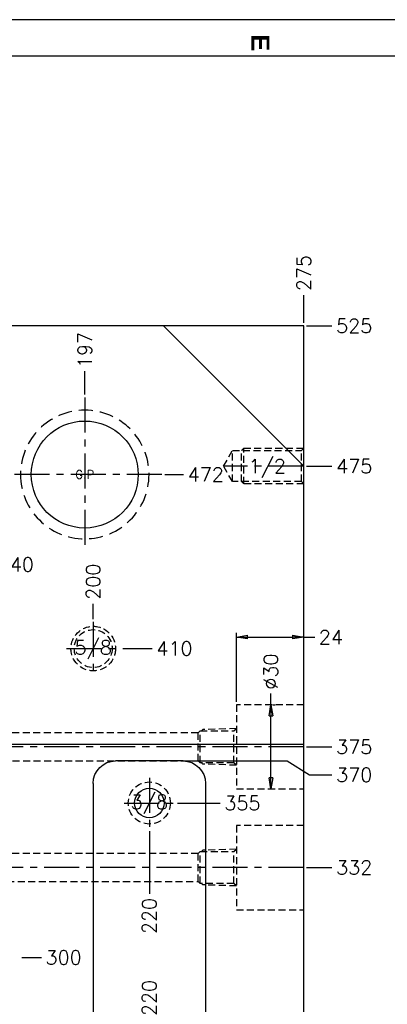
# Model space of a CAD drawing. Extents: x 2651 to 11825, y -3833 to 1075.
# Tile 737 of 1056: x 6382 to 6513, y -1864 to -1513. Entities that reach past the tile are written whole.
import ezdxf
from ezdxf.enums import TextEntityAlignment as Align

# ---------------------------------------------------------------- set-up
doc = ezdxf.new("R2010")
doc.units = 0
doc.header["$LTSCALE"] = 10
for name, pattern in [('CENTER', [2, 1.25, -0.25, 0.25, -0.25]), ('DASHED', [0.75, 0.5, -0.25]), ('HIDDEN', [0.375, 0.25, -0.125])]:
    doc.linetypes.add(name, pattern=pattern)
doc.layers.get('0').update_dxf_attribs({"linetype": 'CONTINUOUS'})
doc.layers.get('Defpoints').update_dxf_attribs({"linetype": 'CONTINUOUS'})
for name, color, linetype in [('98', 7, 'CONTINUOUS'), ('BOX', 4, 'CONTINUOUS'), ('CEN', 1, 'CENTER'), ('COOL', 150, 'HIDDEN'), ('DIM', 3, 'CONTINUOUS'), ('HIDDEN', 6, 'HIDDEN'), ('PART', 7, 'CONTINUOUS'), ('TEXT', 4, 'CONTINUOUS')]:
    doc.layers.add(name, color=color, linetype=linetype)
doc.styles.get("Standard").update_dxf_attribs({"font": 'romans.shx'})
doc.dimstyles.new('T5', dxfattribs={"dimtxt": 5, "dimasz": 4, "dimexe": 1.5, "dimexo": 1, "dimgap": 1.5, "dimtad": 0, "dimrnd": 1.38778e-17, "dimzin": 9, "dimdsep": 46, "dimtxsty": 'Standard', "dimblk": 'CLOSED', "dimcen": 0, "dimclrd": 3, "dimclre": 3, "dimclrt": 3, "dimazin": 2, "dimtfac": 0.75, "dimtofl": 0, "dimtmove": 0, "dimatfit": 3, "dimfxl": 0, "dimtolj": 1, "dimarcsym": 0})

# ---------------------------------------------------------------- blocks, each defined once
blk = doc.blocks.new('*U2494', base_point=(3771.43, -803.36))
for radius in [7.94, 6.75]:
    blk.add_circle((3771.43, -803.36), radius)
at = {"layer": 'CEN'}
for p, q in [((3771.43, -793.83), (3771.43, -812.89)), ((3761.9, -803.36), (3780.96, -803.36))]:
    blk.add_line(p, q, dxfattribs=at)
blk = doc.blocks.new('*U2509', base_point=(3791.43, -858.36))
blk.add_circle((3791.43, -858.36), 7.5)
at = {"layer": 'CEN'}
for p, q in [((3791.43, -849.36), (3791.43, -867.36)), ((3782.43, -858.36), (3800.43, -858.36))]:
    blk.add_line(p, q, dxfattribs=at)
at = {"layer": 'PART'}
blk.add_circle((3791.43, -858.36), 5.25, dxfattribs=at)
blk = doc.blocks.new('*D2977')
at = {"layer": 'Defpoints', "color": 0}
for p in [(6483.68, -1611.51), (6483.68, -1622.36), (6208.68, -2147.36)]:
    blk.add_point(p, dxfattribs=at)
at = {"layer": 'DIM', "color": 3, "lineweight": -2}
blk.add_line((6483.68, -1621.36), (6483.68, -1611.51), dxfattribs=at)
at = {"layer": 'DIM', "color": 3, "insert": (6483.68, -1603.59), "char_height": 5, "attachment_point": 5, "rotation": 90}
blk.add_mtext('\\A1;275', dxfattribs=at)
blk = doc.blocks.new('_Closed')
at = {"color": 0, "linetype": 'ByBlock', "lineweight": -2}
for p, q in [((-1, 0.167), (0, 0)), ((-1, 0.167), (-1, -0.167)), ((0, 0), (-1, -0.167)), ((0, 0), (-1, 0))]:
    blk.add_line(p, q, dxfattribs=at)
blk = doc.blocks.new('*D2978')
at = {"layer": 'Defpoints', "color": 0}
for p in [(6483.68, -1622.36), (6493.74, -1622.36), (6208.68, -2147.36)]:
    blk.add_point(p, dxfattribs=at)
at = {"layer": 'DIM', "color": 3, "lineweight": -2}
blk.add_line((6484.68, -1622.36), (6493.74, -1622.36), dxfattribs=at)
at = {"layer": 'DIM', "color": 3, "insert": (6501.67, -1622.36), "char_height": 5, "attachment_point": 5}
blk.add_mtext('\\A1;525', dxfattribs=at)
blk = doc.blocks.new('*D2979')
at = {"layer": 'Defpoints', "color": 0}
for p in [(6483.68, -1672.36), (6493.74, -1672.36), (6208.68, -2147.36)]:
    blk.add_point(p, dxfattribs=at)
at = {"layer": 'DIM', "color": 3, "lineweight": -2}
blk.add_line((6484.68, -1672.36), (6493.74, -1672.36), dxfattribs=at)
at = {"layer": 'DIM', "color": 3, "insert": (6501.67, -1672.36), "char_height": 5, "attachment_point": 5}
blk.add_mtext('\\A1;475', dxfattribs=at)
blk = doc.blocks.new('*D2980')
at = {"layer": 'Defpoints', "color": 0}
for p in [(6483.68, -1772.36), (6493.74, -1772.36), (6208.68, -2147.36)]:
    blk.add_point(p, dxfattribs=at)
at = {"layer": 'DIM', "color": 3, "lineweight": -2}
blk.add_line((6484.68, -1772.36), (6493.74, -1772.36), dxfattribs=at)
at = {"layer": 'DIM', "color": 3, "insert": (6501.67, -1772.36), "char_height": 5, "attachment_point": 5}
blk.add_mtext('\\A1;375', dxfattribs=at)
blk = doc.blocks.new('*D2981')
at = {"layer": 'Defpoints', "color": 0}
for p in [(6483.68, -1815.36), (6493.74, -1815.36), (6208.68, -2147.36)]:
    blk.add_point(p, dxfattribs=at)
at = {"layer": 'DIM', "color": 3, "lineweight": -2}
blk.add_line((6484.68, -1815.36), (6493.74, -1815.36), dxfattribs=at)
at = {"layer": 'DIM', "color": 3, "insert": (6501.67, -1815.36), "char_height": 5, "attachment_point": 5}
blk.add_mtext('\\A1;332', dxfattribs=at)
blk = doc.blocks.new('*D3000')
at = {"layer": 'Defpoints', "color": 0}
for p in [(6405.68, -1638.57), (6405.68, -1647.88), (6208.68, -2147.36)]:
    blk.add_point(p, dxfattribs=at)
at = {"layer": 'DIM', "color": 3, "lineweight": -2}
blk.add_line((6405.68, -1646.88), (6405.68, -1638.57), dxfattribs=at)
at = {"layer": 'DIM', "color": 3, "insert": (6405.68, -1631), "char_height": 5, "attachment_point": 5, "rotation": 90}
blk.add_mtext('\\A1;197', dxfattribs=at)
blk = doc.blocks.new('*D3001')
at = {"layer": 'Defpoints', "color": 0}
for p in [(6433.16, -1675.36), (6440.87, -1675.36), (6208.68, -2147.36)]:
    blk.add_point(p, dxfattribs=at)
at = {"layer": 'DIM', "color": 3, "lineweight": -2}
blk.add_line((6434.16, -1675.36), (6440.87, -1675.36), dxfattribs=at)
at = {"layer": 'DIM', "color": 3, "insert": (6448.8, -1675.36), "char_height": 5, "attachment_point": 5}
blk.add_mtext('\\A1;472', dxfattribs=at)
blk = doc.blocks.new('*D3003')
at = {"layer": 'Defpoints', "color": 0}
for p in [(6363.46, -1707.36), (6373.21, -1707.36), (6208.68, -2147.36)]:
    blk.add_point(p, dxfattribs=at)
at = {"layer": 'DIM', "color": 3, "lineweight": -2}
blk.add_line((6364.46, -1707.36), (6373.21, -1707.36), dxfattribs=at)
at = {"layer": 'DIM', "color": 3, "insert": (6381.14, -1707.36), "char_height": 5, "attachment_point": 5}
blk.add_mtext('\\A1;440', dxfattribs=at)
blk = doc.blocks.new('*D3004')
at = {"layer": 'Defpoints', "color": 0}
for p in [(6408.68, -1721.47), (6408.68, -1727.83), (6208.68, -2147.36)]:
    blk.add_point(p, dxfattribs=at)
at = {"layer": 'DIM', "color": 3, "lineweight": -2}
blk.add_line((6408.68, -1726.83), (6408.68, -1721.47), dxfattribs=at)
at = {"layer": 'DIM', "color": 3, "insert": (6408.68, -1713.54), "char_height": 5, "attachment_point": 5, "rotation": 90}
blk.add_mtext('\\A1;200', dxfattribs=at)
blk = doc.blocks.new('*D3005')
at = {"layer": 'Defpoints', "color": 0}
for p in [(6418.21, -1737.36), (6429.72, -1737.36), (6208.68, -2147.36)]:
    blk.add_point(p, dxfattribs=at)
at = {"layer": 'DIM', "color": 3, "lineweight": -2}
blk.add_line((6419.21, -1737.36), (6429.72, -1737.36), dxfattribs=at)
at = {"layer": 'DIM', "color": 3, "insert": (6437.64, -1737.36), "char_height": 5, "attachment_point": 5}
blk.add_mtext('\\A1;410', dxfattribs=at)
blk = doc.blocks.new('*D3022')
at = {"layer": 'Defpoints', "color": 0}
for p in [(6437.68, -1792.36), (6453.9, -1792.36), (6208.68, -2147.36)]:
    blk.add_point(p, dxfattribs=at)
at = {"layer": 'DIM', "color": 3, "lineweight": -2}
blk.add_line((6438.68, -1792.36), (6453.9, -1792.36), dxfattribs=at)
at = {"layer": 'DIM', "color": 3, "insert": (6461.83, -1792.36), "char_height": 5, "attachment_point": 5}
blk.add_mtext('\\A1;355', dxfattribs=at)
blk = doc.blocks.new('*D3037')
at = {"layer": 'Defpoints', "color": 0}
for p in [(6440.68, -1777.36), (6493.74, -1782.36), (6208.68, -2147.36)]:
    blk.add_point(p, dxfattribs=at)
at = {"layer": 'DIM', "color": 3, "lineweight": -2}
for p, q in [((6441.68, -1777.36), (6477.74, -1777.36)), ((6477.74, -1777.36), (6485.74, -1782.36)), ((6485.74, -1782.36), (6493.74, -1782.36))]:
    blk.add_line(p, q, dxfattribs=at)
at = {"layer": 'DIM', "color": 3, "insert": (6501.67, -1782.36), "char_height": 5, "attachment_point": 5}
blk.add_mtext('\\A1;370', dxfattribs=at)
blk = doc.blocks.new('*D3047')
at = {"layer": 'Defpoints', "color": 0}
for p in [(6428.68, -1801.36), (6428.68, -1824.68), (6208.68, -2147.36)]:
    blk.add_point(p, dxfattribs=at)
at = {"layer": 'DIM', "color": 3, "lineweight": -2}
blk.add_line((6428.68, -1802.36), (6428.68, -1824.68), dxfattribs=at)
at = {"layer": 'DIM', "color": 3, "insert": (6428.68, -1832.6), "char_height": 5, "attachment_point": 5, "rotation": 90}
blk.add_mtext('\\A1;220', dxfattribs=at)
blk = doc.blocks.new('*D3048')
at = {"layer": 'Defpoints', "color": 0}
for p in [(6382.2, -1847.36), (6390.21, -1847.36), (6208.68, -2147.36)]:
    blk.add_point(p, dxfattribs=at)
at = {"layer": 'DIM', "color": 3, "lineweight": -2}
blk.add_line((6383.2, -1847.36), (6390.21, -1847.36), dxfattribs=at)
at = {"layer": 'DIM', "color": 3, "insert": (6398.14, -1847.36), "char_height": 5, "attachment_point": 5}
blk.add_mtext('\\A1;300', dxfattribs=at)
blk = doc.blocks.new('*D3049')
at = {"layer": 'Defpoints', "color": 0}
for p in [(6428.68, -1869.74), (6428.68, -1893.36), (6208.68, -2147.36)]:
    blk.add_point(p, dxfattribs=at)
at = {"layer": 'DIM', "color": 3, "lineweight": -2}
blk.add_line((6428.68, -1892.36), (6428.68, -1869.74), dxfattribs=at)
at = {"layer": 'DIM', "color": 3, "insert": (6428.68, -1861.81), "char_height": 5, "attachment_point": 5, "rotation": 90}
blk.add_mtext('\\A1;220', dxfattribs=at)
blk = doc.blocks.new('*D3242')
at = {"layer": 'Defpoints', "color": 0}
for p in [(6459.68, -1733.26), (6459.68, -1757.36), (6483.68, -1757.36)]:
    blk.add_point(p, dxfattribs=at)
at = {"layer": 'DIM', "color": 3, "lineweight": -2}
for p, q in [((6459.68, -1756.36), (6459.68, -1731.76)), ((6483.68, -1756.36), (6483.68, -1731.76)), ((6463.68, -1733.26), (6479.68, -1733.26)), ((6483.68, -1733.26), (6487.68, -1733.26))]:
    blk.add_line(p, q, dxfattribs=at)
at = {"layer": 'DIM', "color": 3, "lineweight": -2, "xscale": 4, "yscale": 4, "zscale": 4, "rotation": 180}
blk.add_blockref('_Closed', (6459.68, -1733.26), dxfattribs=at)
at = {"layer": 'DIM', "color": 3, "lineweight": -2, "xscale": 4, "yscale": 4, "zscale": 4}
blk.add_blockref('_Closed', (6483.68, -1733.26), dxfattribs=at)
at = {"layer": 'DIM', "color": 3, "insert": (6493.35, -1733.26), "char_height": 5, "attachment_point": 5}
blk.add_mtext('\\A1;24', dxfattribs=at)
blk = doc.blocks.new('*D3243')
at = {"layer": 'Defpoints', "color": 0}
for p in [(6471.68, -1757.36), (6471.68, -1787.36), (6471.98, -1787.36)]:
    blk.add_point(p, dxfattribs=at)
at = {"layer": 'DIM', "color": 3, "lineweight": -2}
for p, q in [((6471.98, -1757.36), (6471.98, -1753.36)), ((6472.68, -1757.36), (6473.48, -1757.36)), ((6471.98, -1783.36), (6471.98, -1761.36)), ((6472.68, -1787.36), (6473.48, -1787.36))]:
    blk.add_line(p, q, dxfattribs=at)
at = {"layer": 'DIM', "color": 3, "lineweight": -2, "xscale": 4, "yscale": 4, "zscale": 4}
for p, rotation in [((6471.98, -1757.36), 90), ((6471.98, -1787.36), 270)]:
    blk.add_blockref('_Closed', p, dxfattribs=dict(at, rotation=rotation))
at = {"layer": 'DIM', "color": 3, "insert": (6471.98, -1745.55), "char_height": 5, "attachment_point": 5, "rotation": 90}
blk.add_mtext('\\A1;%%c30', dxfattribs=at)
blk = doc.blocks.new('QQQ')
at = {"layer": 'BOX', "color": 3}
for points in [[(-1121.2, 2485.08), (-1121.2, 1345.08), (-301.2, 1345.08), (-301.2, 2485.08)], [(-1111.2, 2475.08), (-1111.2, 1355.08), (-311.2, 1355.08), (-311.2, 2475.08)]]:
    blk.add_lwpolyline(points, close=True, dxfattribs=at)
at = {"color": 4, "insert": (-505.2, 2481.08), "char_height": 5, "attachment_point": 1, "rotation": 270}
blk.add_mtext_dynamic_manual_height_columns('{\\fArial|b1|i0|c0|p34;\\C6;E}', width=6, gutter_width=12.5, heights=[0], dxfattribs=at)

msp = doc.modelspace()

# ---------------------------------------------------------------- linework, layer by layer
at = {"layer": '98', "color": 7, "linetype": 'Continuous'}
for p, q in [((6433.684, -1622.358), (5983.684, -1622.358)), ((6483.684, -1622.358), (6433.684, -1622.358)), ((6433.684, -1622.358), (6483.684, -1672.358)), ((6483.684, -1672.358), (6483.684, -1622.358)), ((6483.684, -1771.358), (6483.684, -1672.358)), ((6328.684, -1771.358), (6483.684, -1771.358)), ((6483.684, -1923.358), (6483.684, -1771.358)), ((6440.684, -1777.358), (6416.684, -1777.358)), ((6408.684, -1785.358), (6408.684, -1909.358)), ((6448.684, -1785.358), (6448.684, -1909.358))]:
    msp.add_line(p, q, dxfattribs=at)
at = {"layer": '98', "color": 6, "linetype": 'DASHED', "extrusion": (0, 0, -1)}
msp.add_circle((-6405.684, -1675.358), 22.895, dxfattribs=at)
at = {"layer": '98', "color": 7, "linetype": 'Continuous'}
msp.add_circle((6405.684, -1675.358), 19.05, dxfattribs=at)
at = {"layer": '98', "color": 7, "linetype": 'Continuous', "extrusion": (0, 0, -1)}
for centre, start, end in [((-6416.684, -1785.358), 0, 90), ((-6440.684, -1785.358), 90, 180)]:
    msp.add_arc(centre, 8, start, end, dxfattribs=at)
at = {"layer": 'CEN'}
for p, q in [((6405.684, -1647.884), (6405.684, -1702.832)), ((6483.684, -1672.358), (6455.109, -1672.358)), ((6433.158, -1675.358), (6378.21, -1675.358))]:
    msp.add_line(p, q, dxfattribs=at)
at = {"layer": 'COOL'}
for p, q in [((6459.684, -1757.358), (6459.684, -1772.358)), ((6483.684, -1757.358), (6459.684, -1757.358)), ((6446.09, -1767.358), (6308.684, -1767.358)), ((6459.684, -1772.358), (6459.684, -1787.358)), ((6308.684, -1777.358), (6446.09, -1777.358)), ((6459.684, -1787.358), (6483.684, -1787.358)), ((6459.684, -1800.358), (6459.684, -1815.358)), ((6483.684, -1800.358), (6459.684, -1800.358)), ((6446.09, -1810.358), (6276.802, -1810.358)), ((6459.684, -1815.358), (6459.684, -1830.358)), ((6276.792, -1820.358), (6446.09, -1820.358)), ((6459.684, -1830.358), (6483.684, -1830.358))]:
    msp.add_line(p, q, dxfattribs=at)
at = {"layer": 'COOL', "color": 1, "linetype": 'CENTER'}
for p, q in [((6483.684, -1772.358), (6298.764, -1772.358)), ((6483.684, -1815.358), (6254.814, -1815.358))]:
    msp.add_line(p, q, dxfattribs=at)
at = {"layer": 'COOL'}
for points in [[(6446.79, -1778.058), (6446.09, -1777.358), (6446.09, -1767.358), (6446.79, -1766.658)], [(6458.834, -1778.058), (6446.79, -1778.058), (6446.79, -1766.658), (6458.834, -1766.658)], [(6459.684, -1765.808), (6447.684, -1766.211), (6447.237, -1766.658)], [(6459.684, -1778.908), (6458.834, -1778.058), (6458.834, -1766.658), (6459.684, -1765.808)], [(6459.684, -1778.908), (6447.684, -1778.505), (6447.237, -1778.058)], [(6459.684, -1808.808), (6447.684, -1809.211), (6447.237, -1809.658)], [(6459.684, -1821.908), (6458.834, -1821.058), (6458.834, -1809.658), (6459.684, -1808.808)], [(6446.79, -1821.058), (6446.09, -1820.358), (6446.09, -1810.358), (6446.79, -1809.658)], [(6458.834, -1821.058), (6446.79, -1821.058), (6446.79, -1809.658), (6458.834, -1809.658)], [(6459.684, -1821.908), (6447.684, -1821.505), (6447.237, -1821.058)]]:
    msp.add_lwpolyline(points, dxfattribs=at)
at = {"layer": 'HIDDEN'}
for points in [[(6458.284, -1677.858), (6455.109, -1672.358), (6458.284, -1666.858)], [(6482.834, -1677.858), (6458.284, -1677.858), (6458.284, -1666.858), (6482.834, -1666.858)], [(6462.309, -1678.708), (6461.459, -1677.858), (6461.459, -1666.858), (6462.309, -1666.008)], [(6483.684, -1678.708), (6462.309, -1678.708), (6462.309, -1666.008), (6483.684, -1666.008)], [(6483.684, -1678.708), (6482.834, -1677.858), (6482.834, -1666.858), (6483.684, -1666.008)]]:
    msp.add_lwpolyline(points, dxfattribs=at)

# ---------------------------------------------------------------- block references
at = {"layer": 'DIM', "xscale": 1.3, "yscale": 1.3, "zscale": 1.3}
msp.add_blockref('QQQ', (7128.245, -4743.963), dxfattribs=at)
at = {"layer": 'HIDDEN'}
for name, p in [('*U2494', (6408.684, -1737.358)), ('*U2509', (6428.684, -1792.358))]:
    msp.add_blockref(name, p, dxfattribs=at)

# ---------------------------------------------------------------- texts
at = {"layer": 'TEXT'}
msp.add_text('1/2', height=5, dxfattribs=at).set_placement((6477.334, -1672.358), align=Align.MIDDLE_RIGHT)
for s, height, p in [('G.P', 3, (6405.684, -1675.358)), ('5/8', 5, (6408.684, -1737.358)), ('3/8', 5, (6428.684, -1792.358))]:
    msp.add_text(s, height=height, dxfattribs=at).set_placement(p, align=Align.MIDDLE)

# ---------------------------------------------------------------- dimensions: what is measured, and where the dimension line sits
at = {"layer": 'DIM'}
for feature_location, offset, dtype, picture, middle in [((6483.684, -1622.358), (0, 10.844), 1, '*D2977', (6483.684, -1603.585)), ((6483.684, -1622.358), (10.059, 0), 0, '*D2978', (6501.671, -1622.358)), ((6405.684, -1647.884), (0, 9.314), 1, '*D3000', (6405.684, -1630.998)), ((6483.684, -1672.358), (10.059, 0), 0, '*D2979', (6501.671, -1672.358)), ((6433.158, -1675.358), (7.709, 0), 0, '*D3001', (6448.796, -1675.358)), ((6363.464, -1707.358), (9.745, 0), 0, '*D3003', (6381.137, -1707.358)), ((6408.684, -1727.83), (0, 6.362), 1, '*D3004', (6408.684, -1713.54)), ((6418.212, -1737.358), (11.504, 0), 0, '*D3005', (6437.645, -1737.358)), ((6483.684, -1772.358), (10.059, 0), 0, '*D2980', (6501.671, -1772.358)), ((6440.684, -1777.358), (53.059, -5), 0, '*D3037', (6501.671, -1782.358)), ((6437.684, -1792.358), (16.216, 0), 0, '*D3022', (6461.828, -1792.358)), ((6428.684, -1801.358), (0, -23.317), 1, '*D3047', (6428.684, -1832.604)), ((6483.684, -1815.358), (10.059, 0), 0, '*D2981', (6501.671, -1815.358)), ((6382.199, -1847.358), (8.011, 0), 0, '*D3048', (6398.139, -1847.358)), ((6428.684, -1893.358), (0, 23.618), 1, '*D3049', (6428.684, -1861.811))]:
    dim = msp.add_ordinate_dim(feature_location=feature_location, offset=offset, dtype=dtype, origin=(6208.684, -2147.358), dimstyle='T5', dxfattribs=at)
    dim.commit()
    dim.dimension.update_dxf_attribs({"geometry": picture, "text_midpoint": middle})
dim = msp.add_linear_dim(base=(6459.684, -1733.261), p1=(6483.684, -1757.358), p2=(6459.684, -1757.358), dimstyle='T5', dxfattribs=at)
dim.commit()
dim.dimension.update_dxf_attribs({"geometry": '*D3242', "text_midpoint": (6493.351, -1733.261), "dimtype": 160})
dim = msp.add_linear_dim(base=(6471.981, -1787.358), p1=(6471.684, -1757.358), p2=(6471.684, -1787.358), angle=90, text='%%c<>', dimstyle='T5', dxfattribs=at)
dim.commit()
dim.dimension.update_dxf_attribs({"geometry": '*D3243', "text_midpoint": (6471.981, -1745.548), "dimtype": 160})

doc.saveas('drawing.dxf')
